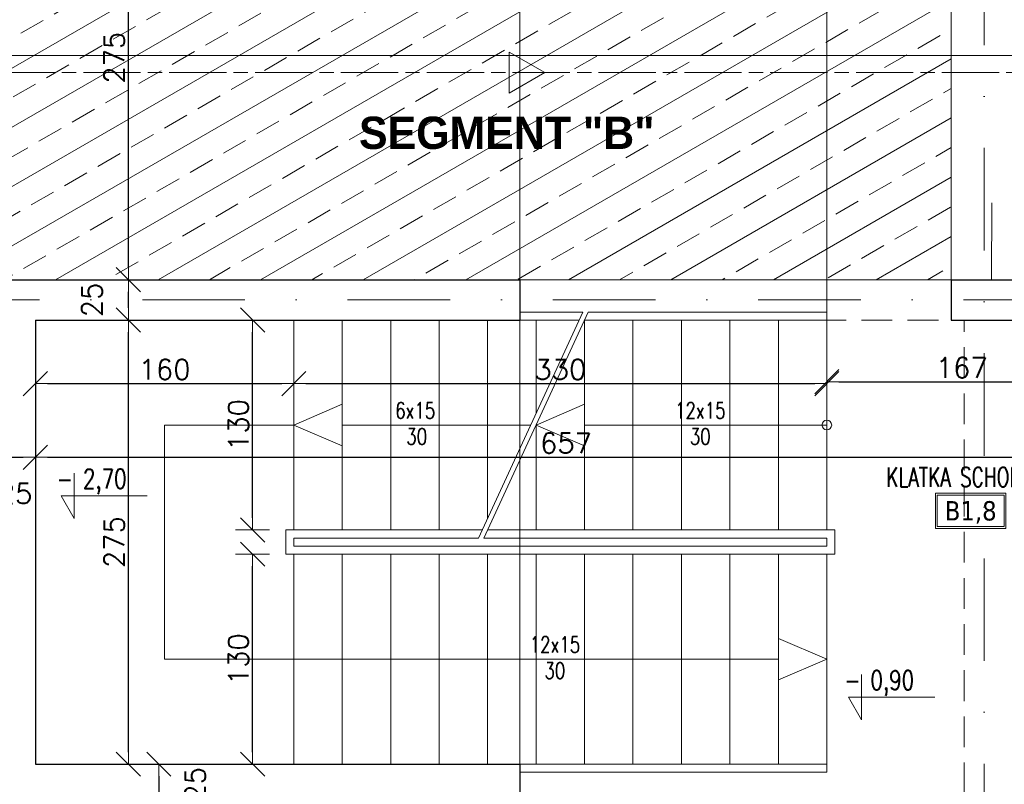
# Model space of a CAD drawing. Header units: millimetres. Extents: x 28291 to 177760, y -399809 to -170937.
# Tile 467 of 656: x 60815 to 61424, y -195241 to -194767. Entities that reach past the tile are written whole.
import ezdxf
from ezdxf.enums import TextEntityAlignment as Align

# ---------------------------------------------------------------- set-up
doc = ezdxf.new("R2010")
doc.units = ezdxf.units.MM
for name, pattern in [('CHAIN', [0.3543, 0.2362, -0.0295, 0.0591, -0.0295]), ('DASHDOT', [25.4, 12.7, -6.35, 0, -6.35]), ('HIDDEN', [9.525, 6.35, -3.175])]:
    doc.linetypes.add(name, pattern=pattern)
doc.layers.get('0').update_dxf_attribs({"lineweight": 0})
for name, color, linetype, lineweight in [('!! 0_ Istn-sciany', 3, 'Continuous', 30), ('!! 0_ Istn-widok', 1, 'Continuous', 15), ('!! 0_ Opis', 8, 'Continuous', 13), ('!! 0_Opis_pom', 9, 'Continuous', 13), ('!! 0_Widok', 1, 'Continuous', 15), ('!! 1_droga ewakuacyjna', 3, 'CHAIN', 20), ('!! 2_LEGENDA', 250, 'Continuous', 13), ('!! 2_posadzki winyle 2', 43, 'Continuous', 9), ('!! wymiary osi', 250, 'Continuous', 9), ('0-osie-liniA', 14, 'DASHDOT', 5)]:
    doc.layers.add(name, color=color, linetype=linetype, lineweight=lineweight)
doc.layers.add('!! 0_ramki', color=66, linetype='Continuous', lineweight=9, plot=False)
doc.layers.add('!! 1_drzwi-linia - zrealizowane', color=7, linetype='Continuous', lineweight=5, true_color=0x7a7a7a)
doc.styles.add('ARIAL', font='tahoma.ttf')
doc.styles.add('SIMPLEX', font='simplex.shx', dxfattribs={"width": 0.77})
doc.styles.add('STYLE10', font='arialbd.ttf')
doc.styles.add('TXT', font='simplex.shx')
doc.dimstyles.new('DIM50', dxfattribs={"dimscale": 5, "dimtxt": 2.5, "dimasz": 1.5, "dimexe": 0, "dimexo": 0, "dimgap": 0.5, "dimtad": 1, "dimdec": 4, "dimrnd": 0.5, "dimdsep": 46, "dimtxsty": 'TXT', "dimblk1": 'TICK1', "dimblk2": 'TICK1', "dimsah": 1, "dimcen": 0, "dimse1": 1, "dimse2": 1, "dimclrd": 1, "dimclre": 7, "dimclrt": 9, "dimadec": 0, "dimazin": 0, "dimtfac": 1, "dimtdec": 4, "dimtmove": 2, "dimatfit": 3, "dimldrblk": 'TICK1', "dimfxl": 1, "dimtolj": 1, "dimarcsym": 0})

# ---------------------------------------------------------------- blocks, each defined once
blk = doc.blocks.new('BLOK OSI')
at = {"layer": '0-osie-liniA', "ltscale": 5}
for points in [[(52592.21142, -193637.0088), (52592.21142, -199860.81919)], [(48639.25763, -195002.0883), (55442.2848, -195002.0883)]]:
    blk.add_lwpolyline(points, dxfattribs=at)
blk = doc.blocks.new('TICK1')
at = {"color": 2}
blk.add_line((-1, -1), (1, 1), dxfattribs=at)
at = {"color": 0}
for p, q in [((0, -1.4), (0, 1.4)), ((0, 0), (-1, 0))]:
    blk.add_line(p, q, dxfattribs=at)
blk = doc.blocks.new('*D2715')
at = {"layer": '!! wymiary osi', "color": 1, "lineweight": -2, "transparency": 16777216}
blk.add_line((60807.07, -195038.07), (60817.07, -195038.07), dxfattribs=at)
at = {"layer": 'DEFPOINTS', "color": 0, "transparency": 16777216}
for p in [(60799.57, -194953.13), (60824.57, -194953.13), (60824.57, -195038.07)]:
    blk.add_point(p, dxfattribs=at)
at = {"layer": '!! wymiary osi', "color": 1, "lineweight": -2, "transparency": 16777216, "xscale": 7.5, "yscale": 7.5, "zscale": 7.5, "rotation": 180}
blk.add_blockref('TICK1', (60799.57, -195038.07), dxfattribs=at)
at = {"layer": '!! wymiary osi', "color": 1, "lineweight": -2, "transparency": 16777216, "xscale": 7.5, "yscale": 7.5, "zscale": 7.5}
blk.add_blockref('TICK1', (60824.57, -195038.07), dxfattribs=at)
at = {"layer": '!! wymiary osi', "color": 9, "transparency": 16777216, "insert": (60812.07, -195060.57), "char_height": 12.5, "attachment_point": 5, "style": 'TXT'}
blk.add_mtext('\\A1;25', dxfattribs=at)
blk = doc.blocks.new('*D2716')
at = {"layer": '!! wymiary osi', "color": 1, "lineweight": -2, "transparency": 16777216}
blk.add_line((60832.07, -195038.07), (61474.07, -195038.07), dxfattribs=at)
at = {"layer": 'DEFPOINTS', "color": 0, "transparency": 16777216}
for p in [(61481.57, -194946.13), (60824.57, -194953.13), (61481.57, -195038.07)]:
    blk.add_point(p, dxfattribs=at)
at = {"layer": '!! wymiary osi', "color": 1, "lineweight": -2, "transparency": 16777216, "xscale": 7.5, "yscale": 7.5, "zscale": 7.5, "rotation": 180}
blk.add_blockref('TICK1', (60824.57, -195038.07), dxfattribs=at)
at = {"layer": '!! wymiary osi', "color": 1, "lineweight": -2, "transparency": 16777216, "xscale": 7.5, "yscale": 7.5, "zscale": 7.5}
blk.add_blockref('TICK1', (61481.57, -195038.07), dxfattribs=at)
at = {"layer": '!! wymiary osi', "color": 9, "transparency": 16777216, "insert": (61153.07, -195029.32), "char_height": 12.5, "attachment_point": 5, "style": 'TXT'}
blk.add_mtext('\\A1;657', dxfattribs=at)
blk = doc.blocks.new('*D2722')
at = {"layer": '!! wymiary osi', "color": 1, "lineweight": -2, "transparency": 16777216}
blk.add_line((60832.07, -194992.5), (60977.07, -194992.5), dxfattribs=at)
at = {"layer": 'DEFPOINTS', "color": 0, "transparency": 16777216}
for p in [(60984.57, -194992.5), (60824.57, -195024.78), (60984.57, -195024.78)]:
    blk.add_point(p, dxfattribs=at)
at = {"layer": '!! wymiary osi', "color": 1, "lineweight": -2, "transparency": 16777216, "xscale": 7.5, "yscale": 7.5, "zscale": 7.5, "rotation": 180}
blk.add_blockref('TICK1', (60824.57, -194992.5), dxfattribs=at)
at = {"layer": '!! wymiary osi', "color": 1, "lineweight": -2, "transparency": 16777216, "xscale": 7.5, "yscale": 7.5, "zscale": 7.5}
blk.add_blockref('TICK1', (60984.57, -194992.5), dxfattribs=at)
at = {"layer": '!! wymiary osi', "color": 9, "transparency": 16777216, "insert": (60904.57, -194983.75), "char_height": 12.5, "attachment_point": 5, "style": 'TXT'}
blk.add_mtext('\\A1;160', dxfattribs=at)
blk = doc.blocks.new('*D2723')
at = {"layer": '!! wymiary osi', "color": 1, "lineweight": -2, "transparency": 16777216}
blk.add_line((61322.07, -194991.33), (61474.07, -194991.33), dxfattribs=at)
at = {"layer": 'DEFPOINTS', "color": 0, "transparency": 16777216}
for p in [(61481.57, -194991.33), (61314.57, -195024.78), (61481.57, -195024.78)]:
    blk.add_point(p, dxfattribs=at)
at = {"layer": '!! wymiary osi', "color": 1, "lineweight": -2, "transparency": 16777216, "xscale": 7.5, "yscale": 7.5, "zscale": 7.5, "rotation": 180}
blk.add_blockref('TICK1', (61314.57, -194991.33), dxfattribs=at)
at = {"layer": '!! wymiary osi', "color": 1, "lineweight": -2, "transparency": 16777216, "xscale": 7.5, "yscale": 7.5, "zscale": 7.5}
blk.add_blockref('TICK1', (61481.57, -194991.33), dxfattribs=at)
at = {"layer": '!! wymiary osi', "color": 9, "transparency": 16777216, "insert": (61398.07, -194982.58), "char_height": 12.5, "attachment_point": 5, "style": 'TXT'}
blk.add_mtext('\\A1;167', dxfattribs=at)
blk = doc.blocks.new('*D2724')
at = {"layer": '!! wymiary osi', "color": 1, "lineweight": -2, "transparency": 16777216}
blk.add_line((60959.06, -195220.63), (60959.06, -195105.63), dxfattribs=at)
at = {"layer": 'DEFPOINTS', "color": 0, "transparency": 16777216}
for p in [(60959.06, -195098.13), (60984.57, -195098.13), (60984.57, -195228.13)]:
    blk.add_point(p, dxfattribs=at)
at = {"layer": '!! wymiary osi', "color": 1, "lineweight": -2, "transparency": 16777216, "xscale": 7.5, "yscale": 7.5, "zscale": 7.5}
for p, rotation in [((60959.06, -195098.13), 90), ((60959.06, -195228.13), 270)]:
    blk.add_blockref('TICK1', p, dxfattribs=dict(at, rotation=rotation))
at = {"layer": '!! wymiary osi', "color": 9, "transparency": 16777216, "insert": (60950.31, -195163.13), "char_height": 12.5, "attachment_point": 5, "rotation": 90, "style": 'TXT'}
blk.add_mtext('\\A1;130', dxfattribs=at)
blk = doc.blocks.new('*D2725')
at = {"layer": '!! wymiary osi', "color": 1, "lineweight": -2, "transparency": 16777216}
blk.add_line((60959.06, -195075.63), (60959.06, -194960.63), dxfattribs=at)
at = {"layer": 'DEFPOINTS', "color": 0, "transparency": 16777216}
for p in [(60959.06, -194953.13), (60984.57, -194953.13), (60984.57, -195083.13)]:
    blk.add_point(p, dxfattribs=at)
at = {"layer": '!! wymiary osi', "color": 1, "lineweight": -2, "transparency": 16777216, "xscale": 7.5, "yscale": 7.5, "zscale": 7.5}
for p, rotation in [((60959.06, -194953.13), 90), ((60959.06, -195083.13), 270)]:
    blk.add_blockref('TICK1', p, dxfattribs=dict(at, rotation=rotation))
at = {"layer": '!! wymiary osi', "color": 9, "transparency": 16777216, "insert": (60950.31, -195018.13), "char_height": 12.5, "attachment_point": 5, "rotation": 90, "style": 'TXT'}
blk.add_mtext('\\A1;130', dxfattribs=at)
blk = doc.blocks.new('*D2726')
at = {"layer": '!! wymiary osi', "color": 1, "lineweight": -2, "transparency": 16777216}
blk.add_line((60882.16, -195220.63), (60882.16, -194960.63), dxfattribs=at)
at = {"layer": 'DEFPOINTS', "color": 0, "transparency": 16777216}
for p in [(60824.57, -194953.13), (60882.16, -194953.13), (60824.57, -195228.13)]:
    blk.add_point(p, dxfattribs=at)
at = {"layer": '!! wymiary osi', "color": 1, "lineweight": -2, "transparency": 16777216, "xscale": 7.5, "yscale": 7.5, "zscale": 7.5}
for p, rotation in [((60882.16, -194953.13), 90), ((60882.16, -195228.13), 270)]:
    blk.add_blockref('TICK1', p, dxfattribs=dict(at, rotation=rotation))
at = {"layer": '!! wymiary osi', "color": 9, "transparency": 16777216, "insert": (60873.41, -195090.63), "char_height": 12.5, "attachment_point": 5, "rotation": 90, "style": 'TXT'}
blk.add_mtext('\\A1;275', dxfattribs=at)
blk = doc.blocks.new('*D2727')
at = {"layer": '!! wymiary osi', "color": 1, "lineweight": -2, "transparency": 16777216}
blk.add_line((60901.05, -195235.63), (60901.05, -195245.63), dxfattribs=at)
at = {"layer": 'DEFPOINTS', "color": 0, "transparency": 16777216}
for p in [(60824.57, -195228.13), (60824.57, -195253.13), (60901.05, -195253.13)]:
    blk.add_point(p, dxfattribs=at)
at = {"layer": '!! wymiary osi', "color": 1, "lineweight": -2, "transparency": 16777216, "xscale": 7.5, "yscale": 7.5, "zscale": 7.5}
for p, rotation in [((60901.05, -195228.13), 90), ((60901.05, -195253.13), 270)]:
    blk.add_blockref('TICK1', p, dxfattribs=dict(at, rotation=rotation))
at = {"layer": '!! wymiary osi', "color": 9, "transparency": 16777216, "insert": (60923.55, -195240.63), "char_height": 12.5, "attachment_point": 5, "rotation": 90, "style": 'TXT'}
blk.add_mtext('\\A1;25', dxfattribs=at)
blk = doc.blocks.new('*D3914')
at = {"layer": '!! wymiary osi', "color": 1, "lineweight": -2, "transparency": 16777216}
blk.add_line((60882.16, -194945.63), (60882.16, -194935.63), dxfattribs=at)
at = {"layer": 'DEFPOINTS', "color": 0, "transparency": 16777216}
for p in [(60882.16, -194928.13), (60901.05, -194928.13), (60824.57, -194953.13)]:
    blk.add_point(p, dxfattribs=at)
at = {"layer": '!! wymiary osi', "color": 1, "lineweight": -2, "transparency": 16777216, "xscale": 7.5, "yscale": 7.5, "zscale": 7.5}
for p, rotation in [((60882.16, -194928.13), 90), ((60882.16, -194953.13), 270)]:
    blk.add_blockref('TICK1', p, dxfattribs=dict(at, rotation=rotation))
at = {"layer": '!! wymiary osi', "color": 9, "transparency": 16777216, "insert": (60859.66, -194940.63), "char_height": 12.5, "attachment_point": 5, "rotation": 90, "style": 'TXT'}
blk.add_mtext('\\A1;25', dxfattribs=at)
blk = doc.blocks.new('*D3915')
at = {"layer": '!! wymiary osi', "color": 1, "lineweight": -2, "transparency": 16777216}
blk.add_line((60882.16, -194920.63), (60882.16, -194660.63), dxfattribs=at)
at = {"layer": 'DEFPOINTS', "color": 0, "transparency": 16777216}
for p in [(60882.16, -194653.13), (60901.05, -194653.13), (60901.05, -194928.13)]:
    blk.add_point(p, dxfattribs=at)
at = {"layer": '!! wymiary osi', "color": 1, "lineweight": -2, "transparency": 16777216, "xscale": 7.5, "yscale": 7.5, "zscale": 7.5}
for p, rotation in [((60882.16, -194653.13), 90), ((60882.16, -194928.13), 270)]:
    blk.add_blockref('TICK1', p, dxfattribs=dict(at, rotation=rotation))
at = {"layer": '!! wymiary osi', "color": 9, "transparency": 16777216, "insert": (60873.41, -194790.63), "char_height": 12.5, "attachment_point": 5, "rotation": 90, "style": 'TXT'}
blk.add_mtext('\\A1;275', dxfattribs=at)
blk = doc.blocks.new('*D4134')
at = {"layer": '!! wymiary osi', "color": 1, "lineweight": -2, "transparency": 16777216}
blk.add_line((60992.07, -194992.5), (61307.07, -194992.5), dxfattribs=at)
at = {"layer": 'DEFPOINTS', "color": 0, "transparency": 16777216}
for p in [(61314.57, -194991.33), (61314.57, -194992.5), (60984.57, -195024.78)]:
    blk.add_point(p, dxfattribs=at)
at = {"layer": '!! wymiary osi', "color": 1, "lineweight": -2, "transparency": 16777216, "xscale": 7.5, "yscale": 7.5, "zscale": 7.5, "rotation": 180}
blk.add_blockref('TICK1', (60984.57, -194992.5), dxfattribs=at)
at = {"layer": '!! wymiary osi', "color": 1, "lineweight": -2, "transparency": 16777216, "xscale": 7.5, "yscale": 7.5, "zscale": 7.5}
blk.add_blockref('TICK1', (61314.57, -194992.5), dxfattribs=at)
at = {"layer": '!! wymiary osi', "color": 9, "transparency": 16777216, "insert": (61149.57, -194983.75), "char_height": 12.5, "attachment_point": 5, "style": 'TXT'}
blk.add_mtext('\\A1;330', dxfattribs=at)

msp = doc.modelspace()

# ---------------------------------------------------------------- hatches: boundary and pattern name
at = {"layer": '!! 2_posadzki winyle 2'}
h = msp.add_hatch(dxfattribs=at)
h.set_pattern_fill('BRASS', color=256, scale=5, angle=30, style=0)
edge = h.paths.add_edge_path()
edge.add_line((59023.56735, -194653.12813), (59025.56735, -194823.12813))
edge.add_line((59025.56735, -194823.12813), (59205.56735, -194823.12813))
edge.add_line((59205.56735, -194823.12813), (59205.56735, -194928.12813))
edge.add_line((59205.56735, -194928.12813), (59754.56735, -194928.12813))
edge.add_line((59754.56735, -194928.12813), (59754.56735, -194910.12813))
edge.add_line((59754.56735, -194910.12813), (60042.56735, -194910.12813))
edge.add_line((60042.56735, -194910.12813), (60042.56735, -194928.12813))
edge.add_line((60042.56735, -194928.12813), (61391.56735, -194928.12813))
edge.add_line((61391.56735, -194928.12813), (61391.56735, -194653.12813))
edge.add_line((61391.56735, -194653.12813), (59023.56735, -194658.12813))

# ---------------------------------------------------------------- linework, layer by layer
at = {"layer": '!! 0_ Istn-sciany'}
for points in [[(60242.56735, -194928.12813), (61124.56735, -194928.12813)], [(61124.56735, -194928.12813), (61124.56735, -194953.12813)], [(61391.56735, -194928.12813), (61431.56735, -194928.12813)], [(61391.56735, -194928.12813), (61391.56735, -194953.12813)], [(60824.56735, -194953.12813), (61124.56735, -194953.12813)], [(60824.56735, -194953.12813), (60824.56735, -195228.12813)], [(61391.56735, -194953.12813), (61431.56735, -194953.12813)], [(60824.56735, -195228.12813), (61124.56735, -195228.12813)], [(61124.56735, -195228.12813), (61124.56735, -195253.12813)]]:
    msp.add_lwpolyline(points, dxfattribs=at)
at = {"layer": '!! 0_ Istn-widok', "linetype": 'HIDDEN', "ltscale": 3}
for points in [[(61391.56735, -194928.12813), (61124.56735, -194928.12813)], [(61124.56735, -194953.12813), (61161.26324, -194953.12813)], [(61164.56735, -194953.12813), (61391.56735, -194953.12813)], [(61399.56735, -195589.12813), (61399.56735, -194953.12813)]]:
    msp.add_lwpolyline(points, dxfattribs=at)
at = {"layer": '!! 0_ Istn-widok'}
for points in [[(60984.56735, -194953.12813), (60984.56735, -195083.12813)], [(61014.56735, -194953.12813), (61014.56735, -195083.12813)], [(61044.56735, -194953.12813), (61044.56735, -195083.12813)], [(61074.56735, -194953.12813), (61074.56735, -195083.12813)], [(61098.95554, -195088.12813), (61163.57093, -194948.12813)], [(61102.25966, -195088.12813), (61166.87504, -194948.12813)], [(61104.56735, -194953.12813), (61104.56735, -195075.96922)], [(61124.56735, -194948.12813), (61163.57093, -194948.12813)], [(61124.56735, -194953.12813), (61161.26324, -194953.12813)], [(61134.56735, -194953.12813), (61134.56735, -195010.96922)], [(61164.56735, -194953.12813), (61164.56735, -195083.12813)], [(61164.56735, -194953.12813), (61314.56735, -194953.12813)], [(61166.87504, -194948.12813), (61314.56735, -194948.12813)], [(61194.56735, -194953.12813), (61194.56735, -195083.12813)], [(61224.56735, -194953.12813), (61224.56735, -195083.12813)], [(61254.56735, -194953.12813), (61254.56735, -195083.12813)], [(61284.56735, -194953.12813), (61284.56735, -195083.12813)], [(61314.56735, -194948.12813), (61314.56735, -194953.12813)], [(61314.56735, -194953.12813), (61314.56735, -195083.12813)], [(60904.56735, -195018.12813), (60904.56735, -195163.12813)], [(60904.56735, -195018.12813), (60984.56735, -195018.12813)], [(61014.56735, -195018.12813), (61131.26324, -195018.12813)], [(61134.56735, -195018.12813), (61134.56735, -195083.12813)], [(61164.56735, -195018.12813), (61314.56735, -195018.12813)], [(60979.56735, -195083.12813), (61101.26324, -195083.12813)], [(60979.56735, -195083.12813), (60979.56735, -195098.12813)], [(61104.56735, -195083.12813), (61319.56735, -195083.12813)], [(61319.56735, -195083.12813), (61319.56735, -195098.12813)], [(60984.56735, -195088.12813), (61098.95554, -195088.12813)], [(60984.56735, -195088.12813), (60984.56735, -195093.12813)], [(60984.56735, -195093.12813), (61314.56735, -195093.12813)], [(61102.25966, -195088.12813), (61314.56735, -195088.12813)], [(61314.56735, -195088.12813), (61314.56735, -195093.12813)], [(60979.56735, -195098.12813), (61319.56735, -195098.12813)], [(60984.56735, -195098.12813), (60984.56735, -195228.12813)], [(61014.56735, -195098.12813), (61014.56735, -195228.12813)], [(61044.56735, -195098.12813), (61044.56735, -195228.12813)], [(61074.56735, -195098.12813), (61074.56735, -195228.12813)], [(61104.56735, -195098.12813), (61104.56735, -195228.12813)], [(61134.56735, -195098.12813), (61134.56735, -195228.12813)], [(61164.56735, -195098.12813), (61164.56735, -195228.12813)], [(61194.56735, -195098.12813), (61194.56735, -195228.12813)], [(61224.56735, -195098.12813), (61224.56735, -195228.12813)], [(61254.56735, -195098.12813), (61254.56735, -195228.12813)], [(61284.56735, -195098.12813), (61284.56735, -195228.12813)], [(61314.56735, -195098.12813), (61314.56735, -195228.12813)], [(60904.56735, -195163.12813), (61284.56735, -195163.12813)], [(61124.56735, -195228.12813), (61314.56735, -195228.12813)], [(61124.56735, -195233.12813), (61314.56735, -195233.12813)], [(61314.56735, -195228.12813), (61314.56735, -195233.12813)]]:
    msp.add_lwpolyline(points, dxfattribs=at)
msp.add_circle((61314.56735, -195018.12813), 3, dxfattribs=at)
at = {"layer": '!! 0_ Opis'}
for points in [[(60848.54736, -195047.9346), (60848.54736, -195075.93636)], [(60848.54736, -195075.93636), (60840.46395, -195061.93548)], [(60840.46395, -195061.93548), (60893.89816, -195061.93548)], [(61336.06384, -195172.69827), (61336.06384, -195200.70004)], [(61336.06384, -195200.70004), (61327.98043, -195186.69915)], [(61327.98043, -195186.69915), (61381.41464, -195186.69915)]]:
    msp.add_lwpolyline(points, dxfattribs=at)
at = {"layer": '!! 0_Opis_pom', "ltscale": 0.7}
for points in [[(61381.87433, -195082.13189), (61425.39433, -195082.13189), (61425.39433, -195060.37189), (61381.87433, -195060.37189)], [(61382.96233, -195081.04389), (61424.30633, -195081.04389), (61424.30633, -195061.45989), (61382.96233, -195061.45989)]]:
    msp.add_lwpolyline(points, close=True, dxfattribs=at)
at = {"layer": '!! 0_ramki'}
msp.add_lwpolyline([(60100.28509, -198989.2122), (60100.28509, -194789.2122), (63070.28509, -194789.2122), (63120.28509, -198989.2122)], close=True, dxfattribs=at)
at = {"layer": '!! 0_Widok'}
for points in [[(60984.56735, -195018.12813), (61014.56735, -195005.24422)], [(61134.56735, -195018.12813), (61164.56735, -195005.24422)], [(60984.56735, -195018.12813), (61014.56735, -195031.01205)], [(61134.56735, -195018.12813), (61164.56735, -195031.01205)], [(61314.56735, -195163.12813), (61284.56735, -195150.24422)], [(61314.56735, -195163.12813), (61284.56735, -195176.01205)]]:
    msp.add_lwpolyline(points, dxfattribs=at)
at = {"layer": '!! 1_droga ewakuacyjna', "ltscale": 150}
msp.add_lwpolyline([(59472.56735, -194907.12813), (59472.56735, -194799.89076), (61822.70442, -194799.89076), (61822.70442, -194351.5883)], dxfattribs=at)
msp.add_lwpolyline([(61139.90395, -194799.89076), (61117.97013, -194812.55425), (61117.97013, -194787.22726)], close=True, dxfattribs=at)
at = {"layer": '!! 1_drzwi-linia - zrealizowane'}
msp.add_lwpolyline([(61416.56735, -194928.12813), (61416.65375, -194880.60928)], dxfattribs=at)
at = {"layer": '!! 2_LEGENDA'}
msp.add_xline((61124.56735, -194928.12813), (0, -1), dxfattribs=at)
for points in [[(59023.56735, -194653.12813), (59025.56735, -194823.12813), (59205.56735, -194823.12813), (59205.56735, -194928.12813), (59754.56735, -194928.12813), (59754.56735, -194910.12813), (60042.56735, -194910.12813), (60042.56735, -194928.12813), (61391.56735, -194928.12813), (61391.56735, -194653.12813), (59023.56735, -194658.12813)], [(61314.56735, -194948.12813), (61314.56735, -194653.12813)]]:
    msp.add_lwpolyline(points, dxfattribs=at)

# ---------------------------------------------------------------- block references
at = {"layer": '!! 1_drzwi-linia - zrealizowane'}
msp.add_blockref('BLOK OSI', (8819.85593, 61.46017), dxfattribs=at)

# ---------------------------------------------------------------- texts
at = {"layer": '!! 0_ Opis'}
for s, height, style, width, p in [('SEGMENT "B"', 20, 'STYLE10', 0.95, (61024.94241, -194847.14942)), ('6x15', 10, 'SIMPLEX', 0.75, (61047.38679, -195014.09384)), ('12x15', 10, 'SIMPLEX', 0.75, (61220.65896, -195014.09384)), ('30', 10, 'SIMPLEX', 0.75, (61054.25463, -195030.24491)), ('30', 10, 'SIMPLEX', 0.75, (61229.76942, -195030.24491)), ('- 2,70', 12, 'SIMPLEX', 0.75, (60837.85992, -195057.35736)), ('12x15', 10, 'SIMPLEX', 0.75, (61130.65896, -195159.09384)), ('30', 10, 'SIMPLEX', 0.75, (61139.76942, -195175.24491)), ('- 0,90', 12, 'SIMPLEX', 0.75, (61325.37639, -195182.12103))]:
    msp.add_text(s, height=height, dxfattribs=dict(at, style=style, width=width)).set_placement(p)
at = {"layer": '!! 0_Opis_pom', "ltscale": 0.7, "style": 'TXT', "width": 0.7}
msp.add_text('KLATKA SCHODOWA', height=12, dxfattribs=at).set_placement((61404.74946, -195056.32558), align=Align.CENTER)
at = {"layer": '!! 0_Opis_pom', "ltscale": 0.7, "style": 'ARIAL'}
msp.add_attdef('B1,8', text='', height=11.968, dxfattribs=at).set_placement((61403.63433, -195071.25189), align=Align.MIDDLE_CENTER)

# ---------------------------------------------------------------- dimensions: what is measured, and where the dimension line sits
at = {"layer": '!! wymiary osi'}
for base, p1, p2, picture, middle in [((60882.15604, -194653.12813), (60901.04731, -194928.12813), (60901.04731, -194653.12813), '*D3915', (60873.40604, -194790.62813)), ((60882.15604, -194928.12813), (60824.56735, -194953.12813), (60901.04731, -194928.12813), '*D3914', (60859.65604, -194940.62813)), ((60882.15604, -194953.12813), (60824.56735, -195228.12813), (60824.56735, -194953.12813), '*D2726', (60873.40604, -195090.62813)), ((60959.05855, -194953.12813), (60984.56735, -195083.12813), (60984.56735, -194953.12813), '*D2725', (60950.30855, -195018.12813)), ((60959.05855, -195098.12813), (60984.56735, -195228.12813), (60984.56735, -195098.12813), '*D2724', (60950.30855, -195163.12813)), ((60901.04731, -195253.12813), (60824.56735, -195228.12813), (60824.56735, -195253.12813), '*D2727', (60923.54731, -195240.62813))]:
    dim = msp.add_linear_dim(base=base, p1=p1, p2=p2, angle=90, dimstyle='DIM50', dxfattribs=at)
    dim.commit()
    dim.dimension.update_dxf_attribs({"geometry": picture, "text_midpoint": middle})
for base, p1, p2, picture, middle in [((61481.56735, -195038.07353), (60824.56735, -194953.12813), (61481.56735, -194946.12813), '*D2716', (61153.06735, -195029.32353)), ((60824.56735, -195038.07353), (60799.56735, -194953.12813), (60824.56735, -194953.12813), '*D2715', (60812.06735, -195060.57353)), ((60984.56735, -194992.49921), (60824.56735, -195024.77519), (60984.56735, -195024.77519), '*D2722', (60904.56735, -194983.74921)), ((61314.56735, -194992.49921), (60984.56735, -195024.77519), (61314.56735, -194991.3298), '*D4134', (61149.56735, -194983.74921)), ((61481.56735, -194991.3298), (61314.56735, -195024.77519), (61481.56735, -195024.77519), '*D2723', (61398.06735, -194982.5798))]:
    dim = msp.add_linear_dim(base=base, p1=p1, p2=p2, dimstyle='DIM50', dxfattribs=at)
    dim.commit()
    dim.dimension.update_dxf_attribs({"geometry": picture, "text_midpoint": middle})

doc.saveas('drawing.dxf')
